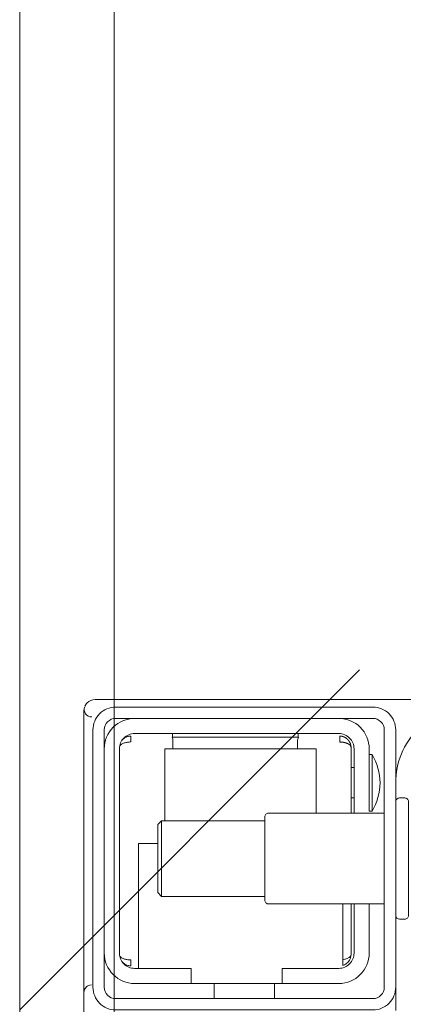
# Model space of a CAD drawing. Header units: millimetres. Extents: x 23192 to 177760, y -399809 to -79279.
# Tile 705 of 822: x 74098.42 to 74103.49, y -194416.51 to -194403.51. Entities that reach past the tile are written whole.
import ezdxf

# ---------------------------------------------------------------- set-up
doc = ezdxf.new("R2010")
doc.units = ezdxf.units.MM
doc.linetypes.add('CARKOVANA', pattern=[7.5, 5, -2.5])
doc.linetypes.add('HIDDEN2', pattern=[4.7625, 3.175, -1.5875])
doc.layers.get('0').update_dxf_attribs({"lineweight": 0})
doc.layers.add('!! 1_Wyburzenia', color=252, linetype='CARKOVANA', lineweight=13, true_color=0x696969)
doc.layers.add('!! 2 ZABUDOWA GK-MDF', color=54, linetype='Continuous', lineweight=13)
doc.layers.add('!!_@ wypos sanit nd', color=7, linetype='Continuous', lineweight=0, plot=False)

# ---------------------------------------------------------------- blocks, each defined once
blk = doc.blocks.new('A$Cff2eaf8b')
for points in [[(-0.15993, -0.0325), (-0.17249, -0.0325, 0.405519), (-0.172, -0.032), (-0.172, -0.0313, 0.414214), (-0.1725, -0.0308), (-0.1875, -0.0308, 0.414214), (-0.188, -0.0313), (-0.188, -0.032, 0.405519), (-0.18751, -0.0325), (-0.19, -0.0325, -0.414214), (-0.2, -0.0225), (-0.2, 0.0575, -0.266001), (-0.19506, 0.06612)], [(-0.18625, -0.03562, 0.119096), (-0.19, -0.03454, 0.119096), (-0.19375, -0.03562)], [(-0.186, -0.034), (-0.186, -0.0493, 0.414214), (-0.1855, -0.0498), (-0.1745, -0.0498, 0.414214), (-0.174, -0.0493), (-0.174, -0.034)], [(-0.1985, -0.04, -0.414214), (-0.1945, -0.036), (-0.18625, -0.036), (-0.18625, -0.03562), (-0.19375, -0.03562), (-0.19375, -0.036)], [(-0.174, -0.036), (-0.1675, -0.036, -0.414214), (-0.1635, -0.04), (-0.16353, -0.0395)], [(-0.186, -0.038), (-0.1945, -0.038, 0.414214), (-0.1965, -0.04), (-0.1965, -0.067, 0.414214), (-0.1945, -0.069), (-0.1675, -0.069, 0.414214), (-0.1655, -0.067), (-0.1655, -0.0595), (-0.1635, -0.0595), (-0.1635, -0.04)], [(-0.1635, -0.0475), (-0.1655, -0.0475), (-0.1655, -0.04, 0.414214), (-0.1675, -0.038), (-0.174, -0.038)], [(-0.1945, -0.06193), (-0.19515, -0.06194), (-0.19542, -0.06194), (-0.1956, -0.06194), (-0.19567, -0.06194, 0.116465), (-0.19589, -0.062), (-0.19601, -0.06205), (-0.19601, -0.04535), (-0.19589, -0.0454, 0.116465), (-0.19567, -0.04546), (-0.19542, -0.04546), (-0.19515, -0.04546), (-0.1945, -0.04547)], [(-0.1675, -0.071, 0.414214), (-0.1635, -0.067), (-0.1635, -0.0595)], [(-0.1985, -0.067, 0.414214), (-0.1945, -0.071)], [(-0.20099, -0.0722, 0.198909), (-0.20056, -0.07326, 0.091301), (-0.20011, -0.07356)], [(-0.16237, -0.07369), (-0.1625, -0.07369), (-0.16269, -0.07369), (-0.16294, -0.07369), (-0.16323, -0.07369), (-0.16357, -0.07369), (-0.16393, -0.07369), (-0.16428, -0.07369), (-0.19771, -0.07369), (-0.19841, -0.07369), (-0.19903, -0.07369), (-0.19948, -0.07369), (-0.19961, -0.07369), (-0.19973, -0.07367), (-0.19984, -0.07365), (-0.20003, -0.07359, 0.517033), (-0.1987, -0.07266)], [(-0.1633, -0.0727, 0.412536), (-0.1623, -0.0737), (-0.11251, -0.0737), (-0.11222, -0.07367), (-0.11194, -0.07358), (-0.11168, -0.07345), (-0.11145, -0.07326), (-0.11126, -0.07304), (-0.11112, -0.07278), (-0.11104, -0.0725)]]:
    blk.add_lwpolyline(points, format="xyb")
for points in [[(-0.20099, -0.02721), (-0.20099, -0.0722)], [(-0.19478, -0.0384), (-0.186, -0.0384)], [(-0.192, -0.038), (-0.192, -0.0384)], [(-0.188, -0.038), (-0.188, -0.0384)], [(-0.16664, -0.0395), (-0.16666, -0.03934), (-0.16669, -0.03923), (-0.16672, -0.03912), (-0.16675, -0.03902), (-0.16679, -0.03892), (-0.16684, -0.03881), (-0.16689, -0.03872), (-0.16695, -0.03863), (-0.16702, -0.03855), (-0.1671, -0.03848), (-0.16718, -0.03843), (-0.16729, -0.0384), (-0.16718, -0.03841), (-0.16708, -0.03842), (-0.16696, -0.03845), (-0.16686, -0.03848), (-0.16677, -0.03851), (-0.16666, -0.03856), (-0.16657, -0.03861), (-0.16646, -0.03868), (-0.16636, -0.03876), (-0.16627, -0.03884), (-0.16618, -0.03894), (-0.1661, -0.03904), (-0.16603, -0.03915), (-0.16598, -0.03926), (-0.16593, -0.03938), (-0.16589, -0.0395), (-0.174, -0.0395)], [(-0.174, -0.0384), (-0.16722, -0.0384)], [(-0.185, -0.063), (-0.1945, -0.063), (-0.1945, -0.043), (-0.186, -0.043)], [(-0.19591, -0.04539), (-0.19602, -0.04539), (-0.19616, -0.04539), (-0.19632, -0.04539), (-0.1965, -0.04539)], [(-0.1615, -0.0485), (-0.1635, -0.0485)], [(-0.185, -0.0498), (-0.185, -0.06342), (-0.1845, -0.06392), (-0.1755, -0.06392), (-0.175, -0.06342), (-0.175, -0.0498)], [(-0.1615, -0.0565), (-0.1635, -0.0565)], [(-0.1965, -0.06201), (-0.19632, -0.06201), (-0.19616, -0.06201), (-0.19602, -0.06201), (-0.19591, -0.06201)], [(-0.175, -0.06342), (-0.185, -0.06342)], [(-0.182, -0.06392), (-0.182, -0.0665), (-0.1655, -0.0665)], [(-0.16636, -0.06865), (-0.16625, -0.06854), (-0.16619, -0.06847), (-0.16612, -0.06839), (-0.16606, -0.0683), (-0.16601, -0.0682), (-0.16596, -0.06811), (-0.16592, -0.06801), (-0.16589, -0.0679), (-0.16586, -0.0678), (-0.16584, -0.06769), (-0.16583, -0.06759), (-0.16583, -0.06749), (-0.16593, -0.0675), (-0.16607, -0.0675), (-0.1663, -0.0675), (-0.16641, -0.0675), (-0.16651, -0.0675), (-0.16661, -0.0675), (-0.16661, -0.0676), (-0.16662, -0.0677), (-0.16663, -0.0678), (-0.16664, -0.0679), (-0.16665, -0.068), (-0.16667, -0.06811), (-0.1667, -0.06821), (-0.16673, -0.06831), (-0.16676, -0.06841), (-0.1668, -0.06852), (-0.16685, -0.06862), (-0.1669, -0.06871), (-0.16697, -0.0688), (-0.16704, -0.06887), (-0.16712, -0.06893), (-0.16725, -0.069), (-0.19475, -0.069), (-0.19493, -0.0689), (-0.19501, -0.06882), (-0.19508, -0.06874), (-0.19513, -0.06865), (-0.19518, -0.06855), (-0.19522, -0.06846), (-0.19526, -0.06835), (-0.19529, -0.06825), (-0.19532, -0.06813), (-0.19534, -0.06803), (-0.19536, -0.06793), (-0.19537, -0.06783), (-0.19538, -0.06772), (-0.19539, -0.0676), (-0.19539, -0.0675), (-0.19617, -0.06751), (-0.19616, -0.06762), (-0.19615, -0.06772), (-0.19613, -0.06783), (-0.19611, -0.06793), (-0.19607, -0.06803), (-0.19603, -0.06813), (-0.19598, -0.06823), (-0.19593, -0.06832), (-0.19586, -0.06841), (-0.19579, -0.06849), (-0.19572, -0.06857), (-0.19563, -0.06865)]]:
    blk.add_lwpolyline(points)
for points in [[(-0.2, -0.0695), (-0.2, -0.0355, -0.414214), (-0.197, -0.0325), (-0.163, -0.0325, -0.414214), (-0.16, -0.0355), (-0.16, -0.0695, -0.414214), (-0.163, -0.0725), (-0.197, -0.0725, -0.414214)], [(-0.1615, -0.0355), (-0.1615, -0.0695, -0.414214), (-0.163, -0.071), (-0.197, -0.071, -0.414214), (-0.1985, -0.0695), (-0.1985, -0.0355, -0.414214), (-0.197, -0.034), (-0.163, -0.034, -0.414214)]]:
    blk.add_lwpolyline(points, format="xyb", close=True)
blk.add_lwpolyline([(-0.19467, -0.0384), (-0.19467, -0.0384), (-0.19467, -0.0384), (-0.19466, -0.0384), (-0.19466, -0.0384), (-0.19466, -0.0384), (-0.19466, -0.0384), (-0.19466, -0.0384), (-0.19466, -0.0384), (-0.19466, -0.0384), (-0.19466, -0.0384), (-0.19466, -0.0384), (-0.19466, -0.0384), (-0.19466, -0.0384), (-0.19466, -0.0384), (-0.19467, -0.0384), (-0.19467, -0.0384), (-0.19467, -0.0384), (-0.19467, -0.0384), (-0.19467, -0.0384), (-0.19468, -0.0384), (-0.19468, -0.0384), (-0.19468, -0.0384), (-0.19469, -0.0384), (-0.1947, -0.0384), (-0.19471, -0.0384), (-0.19471, -0.0384), (-0.19471, -0.0384), (-0.19471, -0.0384), (-0.19472, -0.0384), (-0.19472, -0.0384), (-0.19472, -0.0384), (-0.19472, -0.03841), (-0.19473, -0.03841), (-0.19473, -0.03841), (-0.19473, -0.03841), (-0.19473, -0.03841), (-0.19473, -0.03841), (-0.19474, -0.03841), (-0.19474, -0.03841), (-0.19474, -0.03841), (-0.19474, -0.03841), (-0.19474, -0.03841), (-0.19474, -0.03841), (-0.19475, -0.03841), (-0.19475, -0.03841), (-0.19475, -0.03841), (-0.19475, -0.03841), (-0.19476, -0.03841), (-0.19476, -0.03841), (-0.19476, -0.03841), (-0.19476, -0.03841), (-0.19477, -0.03842), (-0.19477, -0.03842), (-0.19477, -0.03842), (-0.19478, -0.03842), (-0.19479, -0.03842), (-0.19479, -0.03842), (-0.1948, -0.03843), (-0.19481, -0.03843), (-0.19481, -0.03843), (-0.19482, -0.03844), (-0.19483, -0.03844), (-0.19484, -0.03844), (-0.19484, -0.03845), (-0.19485, -0.03845), (-0.19486, -0.03845), (-0.19486, -0.03846), (-0.19487, -0.03846), (-0.19488, -0.03847), (-0.19489, -0.03847), (-0.19489, -0.03848), (-0.1949, -0.03848), (-0.19491, -0.03849), (-0.19491, -0.03849), (-0.19492, -0.0385), (-0.19493, -0.0385), (-0.19493, -0.03851), (-0.19494, -0.03851), (-0.19495, -0.03852), (-0.19495, -0.03852), (-0.19496, -0.03853), (-0.19497, -0.03854), (-0.19497, -0.03854), (-0.19498, -0.03855), (-0.19499, -0.03856), (-0.19499, -0.03856), (-0.195, -0.03857), (-0.19501, -0.03858), (-0.19501, -0.03859), (-0.19502, -0.03859), (-0.19503, -0.0386), (-0.19503, -0.03861), (-0.19504, -0.03862), (-0.19505, -0.03862), (-0.19505, -0.03863), (-0.19506, -0.03864), (-0.19507, -0.03865), (-0.19507, -0.03866), (-0.19508, -0.03867), (-0.19508, -0.03868), (-0.19509, -0.03869), (-0.1951, -0.03869), (-0.1951, -0.0387), (-0.19511, -0.03871), (-0.19511, -0.03872), (-0.19512, -0.03873), (-0.19512, -0.03874), (-0.19513, -0.03875), (-0.19514, -0.03876), (-0.19514, -0.03877), (-0.19515, -0.03878), (-0.19515, -0.03879), (-0.19516, -0.0388), (-0.19516, -0.03881), (-0.19517, -0.03882), (-0.19517, -0.03884), (-0.19518, -0.03885), (-0.19518, -0.03886), (-0.19519, -0.03887), (-0.1952, -0.03888), (-0.1952, -0.03889), (-0.19521, -0.0389), (-0.19521, -0.03891), (-0.19521, -0.03893), (-0.19522, -0.03894), (-0.19522, -0.03895), (-0.19523, -0.03896), (-0.19523, -0.03897), (-0.19524, -0.03899), (-0.19524, -0.039), (-0.19525, -0.03901), (-0.19525, -0.03902), (-0.19526, -0.03905), (-0.19527, -0.03907), (-0.19528, -0.0391), (-0.19528, -0.03912), (-0.19529, -0.03915), (-0.1953, -0.03918), (-0.19531, -0.0392), (-0.19531, -0.03923), (-0.19532, -0.03926), (-0.19532, -0.03928), (-0.19533, -0.03931), (-0.19533, -0.03933), (-0.19534, -0.03936), (-0.19534, -0.03939), (-0.19535, -0.03941), (-0.19535, -0.03944), (-0.19536, -0.03947), (-0.19536, -0.03949), (-0.19536, -0.03952), (-0.19537, -0.03955), (-0.19537, -0.03957), (-0.19537, -0.0396), (-0.19537, -0.03961), (-0.19537, -0.03962), (-0.19538, -0.03963), (-0.19538, -0.03963), (-0.19538, -0.03964), (-0.19538, -0.03965), (-0.19538, -0.03965), (-0.19538, -0.03966), (-0.19538, -0.03966), (-0.19538, -0.03967), (-0.19538, -0.03967), (-0.19538, -0.03968), (-0.19538, -0.03969), (-0.19538, -0.03969), (-0.19538, -0.0397), (-0.19538, -0.0397), (-0.19538, -0.0397), (-0.19538, -0.03971), (-0.19538, -0.03971), (-0.19538, -0.03972), (-0.19538, -0.03972), (-0.19538, -0.03972), (-0.19538, -0.03973), (-0.19538, -0.03973), (-0.19538, -0.03973), (-0.19538, -0.03974), (-0.19538, -0.03974), (-0.19538, -0.03974), (-0.19538, -0.03974), (-0.19538, -0.03975), (-0.19538, -0.03975), (-0.19538, -0.03975), (-0.19538, -0.03976), (-0.19538, -0.03976), (-0.19538, -0.03977), (-0.19538, -0.03977), (-0.19539, -0.03978), (-0.19539, -0.03978), (-0.19539, -0.03979), (-0.19539, -0.03979), (-0.19539, -0.03979), (-0.19539, -0.0398), (-0.19539, -0.0398), (-0.19539, -0.03981), (-0.19539, -0.03981), (-0.19539, -0.03982), (-0.19538, -0.03982), (-0.19538, -0.03983), (-0.19538, -0.03983), (-0.19538, -0.03984), (-0.19538, -0.03984), (-0.19538, -0.03984), (-0.19538, -0.03985), (-0.19538, -0.03986), (-0.19538, -0.03986), (-0.19538, -0.03987), (-0.19538, -0.03987), (-0.19538, -0.03987), (-0.19538, -0.03988), (-0.19538, -0.03988), (-0.19538, -0.03989), (-0.19538, -0.03989), (-0.19538, -0.03989), (-0.19538, -0.03989), (-0.19538, -0.0399), (-0.19538, -0.0399), (-0.19539, -0.0399), (-0.19539, -0.0399), (-0.19539, -0.0399), (-0.19539, -0.0399), (-0.19539, -0.0399), (-0.19539, -0.03991), (-0.1954, -0.03991), (-0.1954, -0.03991), (-0.1954, -0.03991), (-0.1954, -0.03991), (-0.1954, -0.03991), (-0.19541, -0.03991), (-0.19541, -0.03991), (-0.19542, -0.03991), (-0.19542, -0.03991), (-0.19543, -0.0399), (-0.19544, -0.0399), (-0.19545, -0.0399), (-0.19545, -0.0399), (-0.19546, -0.0399), (-0.19546, -0.0399), (-0.19547, -0.0399), (-0.19547, -0.0399), (-0.19548, -0.0399), (-0.19549, -0.0399), (-0.1955, -0.0399), (-0.1955, -0.0399), (-0.19551, -0.0399), (-0.19552, -0.0399), (-0.19553, -0.0399), (-0.19554, -0.0399), (-0.19555, -0.0399), (-0.19556, -0.0399), (-0.19557, -0.0399), (-0.19558, -0.0399), (-0.19559, -0.0399), (-0.19561, -0.0399), (-0.19564, -0.0399), (-0.19566, -0.0399), (-0.19568, -0.0399), (-0.1957, -0.0399), (-0.19574, -0.0399), (-0.19576, -0.0399), (-0.19578, -0.0399), (-0.19595, -0.0399), (-0.19596, -0.0399), (-0.19598, -0.0399), (-0.19599, -0.0399), (-0.19601, -0.0399), (-0.19602, -0.0399), (-0.19603, -0.0399), (-0.19604, -0.0399), (-0.19605, -0.0399), (-0.19606, -0.0399), (-0.19607, -0.0399), (-0.19608, -0.0399), (-0.19609, -0.0399), (-0.1961, -0.0399), (-0.19611, -0.0399), (-0.19612, -0.0399), (-0.19613, -0.03989), (-0.19614, -0.03989), (-0.19614, -0.03989), (-0.19615, -0.03989), (-0.19615, -0.03989), (-0.19615, -0.03989), (-0.19615, -0.03989), (-0.19616, -0.03989), (-0.19616, -0.03989), (-0.19616, -0.03989), (-0.19616, -0.0399), (-0.19616, -0.0399), (-0.19616, -0.0399), (-0.19616, -0.0399), (-0.19616, -0.0399), (-0.19617, -0.0399), (-0.19617, -0.03991), (-0.19617, -0.03991), (-0.19617, -0.03991), (-0.19617, -0.03991), (-0.19617, -0.03991), (-0.19617, -0.03991), (-0.19617, -0.03991), (-0.19617, -0.03991), (-0.19617, -0.03991), (-0.19617, -0.03991), (-0.19617, -0.0399), (-0.19617, -0.0399), (-0.19617, -0.0399), (-0.19617, -0.03989), (-0.19617, -0.03989), (-0.19617, -0.03989), (-0.19617, -0.03988), (-0.19617, -0.03987), (-0.19617, -0.03986), (-0.19617, -0.03985), (-0.19617, -0.03984), (-0.19617, -0.03984), (-0.19617, -0.03984), (-0.19617, -0.03983), (-0.19617, -0.03983), (-0.19617, -0.03982), (-0.19617, -0.03982), (-0.19617, -0.03981), (-0.19616, -0.0398), (-0.19616, -0.03979), (-0.19616, -0.03979), (-0.19616, -0.03978), (-0.19616, -0.03978), (-0.19616, -0.03977), (-0.19616, -0.03977), (-0.19616, -0.03977), (-0.19616, -0.03976), (-0.19616, -0.03976), (-0.19616, -0.03975), (-0.19616, -0.03975), (-0.19616, -0.03974), (-0.19616, -0.03974), (-0.19616, -0.03973), (-0.19616, -0.03973), (-0.19616, -0.03972), (-0.19616, -0.03972), (-0.19616, -0.03972), (-0.19616, -0.03972), (-0.19616, -0.03971), (-0.19616, -0.03971), (-0.19616, -0.0397), (-0.19615, -0.0397), (-0.19615, -0.0397), (-0.19615, -0.03969), (-0.19615, -0.03969), (-0.19615, -0.03968), (-0.19615, -0.03967), (-0.19615, -0.03967), (-0.19615, -0.03966), (-0.19615, -0.03966), (-0.19615, -0.03965), (-0.19615, -0.03964), (-0.19614, -0.03964), (-0.19614, -0.03963), (-0.19614, -0.03962), (-0.19614, -0.03962), (-0.19614, -0.03961), (-0.19614, -0.0396), (-0.19614, -0.03959), (-0.19613, -0.03958), (-0.19613, -0.03958), (-0.19613, -0.03957), (-0.19613, -0.03955), (-0.19612, -0.03954), (-0.19612, -0.03952), (-0.19611, -0.0395), (-0.19611, -0.03949), (-0.1961, -0.03947), (-0.1961, -0.03945), (-0.19609, -0.03944), (-0.19609, -0.03942), (-0.19608, -0.03941), (-0.19608, -0.03939), (-0.19607, -0.03937), (-0.19607, -0.03936), (-0.19606, -0.03934), (-0.19605, -0.03933), (-0.19605, -0.03931), (-0.19604, -0.0393), (-0.19603, -0.03928), (-0.19603, -0.03927), (-0.19602, -0.03925), (-0.19601, -0.03923), (-0.196, -0.03922), (-0.196, -0.0392), (-0.19599, -0.03919), (-0.19598, -0.03918), (-0.19597, -0.03916), (-0.19596, -0.03915), (-0.19596, -0.03913), (-0.19595, -0.03912), (-0.19594, -0.0391), (-0.19593, -0.03909), (-0.19592, -0.03907), (-0.19591, -0.03906), (-0.1959, -0.03905), (-0.19589, -0.03903), (-0.19588, -0.03902), (-0.19587, -0.03901), (-0.19586, -0.03899), (-0.19585, -0.03898), (-0.19584, -0.03897), (-0.19583, -0.03895), (-0.19582, -0.03894), (-0.19581, -0.03893), (-0.1958, -0.03891), (-0.19579, -0.0389), (-0.19577, -0.03889), (-0.19576, -0.03888), (-0.19575, -0.03886), (-0.19574, -0.03885), (-0.19573, -0.03884), (-0.19572, -0.03883), (-0.1957, -0.03882), (-0.19569, -0.0388), (-0.19568, -0.03879), (-0.19567, -0.03878), (-0.19565, -0.03877), (-0.19564, -0.03876), (-0.19563, -0.03875), (-0.19562, -0.03874), (-0.1956, -0.03873), (-0.19559, -0.03872), (-0.19558, -0.03871), (-0.19556, -0.0387), (-0.19555, -0.03869), (-0.19554, -0.03868), (-0.19552, -0.03867), (-0.19551, -0.03866), (-0.19549, -0.03865), (-0.19548, -0.03864), (-0.19547, -0.03863), (-0.19545, -0.03862), (-0.19544, -0.03861), (-0.19542, -0.0386), (-0.19541, -0.0386), (-0.19539, -0.03859), (-0.19538, -0.03858), (-0.19536, -0.03857), (-0.19535, -0.03856), (-0.19533, -0.03856), (-0.19532, -0.03855), (-0.1953, -0.03854), (-0.19529, -0.03853), (-0.19527, -0.03853), (-0.19526, -0.03852), (-0.19524, -0.03851), (-0.19522, -0.03851), (-0.19521, -0.0385), (-0.19519, -0.0385), (-0.19518, -0.03849), (-0.19516, -0.03848), (-0.19515, -0.03848), (-0.19513, -0.03847), (-0.19511, -0.03847), (-0.1951, -0.03846), (-0.19508, -0.03846), (-0.19506, -0.03845), (-0.19505, -0.03845), (-0.19503, -0.03845), (-0.19502, -0.03844), (-0.195, -0.03844), (-0.19498, -0.03843), (-0.19497, -0.03843), (-0.19495, -0.03843), (-0.19493, -0.03842), (-0.19492, -0.03842), (-0.19491, -0.03842), (-0.1949, -0.03842), (-0.19489, -0.03842), (-0.19488, -0.03842), (-0.19487, -0.03841), (-0.19486, -0.03841), (-0.19485, -0.03841), (-0.19484, -0.03841), (-0.19483, -0.03841), (-0.19481, -0.03841), (-0.1948, -0.03841), (-0.19479, -0.03841), (-0.19479, -0.03841), (-0.19478, -0.03841), (-0.19478, -0.0384), (-0.19477, -0.0384), (-0.19477, -0.0384), (-0.19476, -0.0384), (-0.19475, -0.0384), (-0.19474, -0.0384), (-0.19474, -0.0384), (-0.19473, -0.0384), (-0.19473, -0.0384), (-0.19471, -0.0384), (-0.19471, -0.0384), (-0.1947, -0.0384), (-0.1947, -0.0384), (-0.19469, -0.0384), (-0.19469, -0.0384), (-0.19469, -0.0384), (-0.19469, -0.0384), (-0.19468, -0.0384), (-0.19468, -0.0384), (-0.19468, -0.0384), (-0.19468, -0.0384), (-0.19467, -0.0384), (-0.19467, -0.0384), (-0.19467, -0.0384)], close=True)

msp = doc.modelspace()

# ---------------------------------------------------------------- linework, layer by layer
at = {"layer": '!! 1_Wyburzenia', "linetype": 'HIDDEN2', "ltscale": 2}
msp.add_lwpolyline([(74098.42327, -194416.5883), (74103.42327, -194411.5883)], dxfattribs=at)
at = {"layer": '!! 2 ZABUDOWA GK-MDF'}
for points in [[(74098.42327, -194351.5883), (74098.42327, -194513.5883)], [(74099.67327, -194513.5883), (74099.67327, -194351.5883)]]:
    msp.add_lwpolyline(points, dxfattribs=at)

# ---------------------------------------------------------------- block references
at = {"layer": '!!_@ wypos sanit nd', "xscale": 100, "yscale": 100, "zscale": 100, "rotation": 270}
msp.add_blockref('A$Cff2eaf8b', (74106.64127, -194432.5883), dxfattribs=at)

doc.saveas('drawing.dxf')
